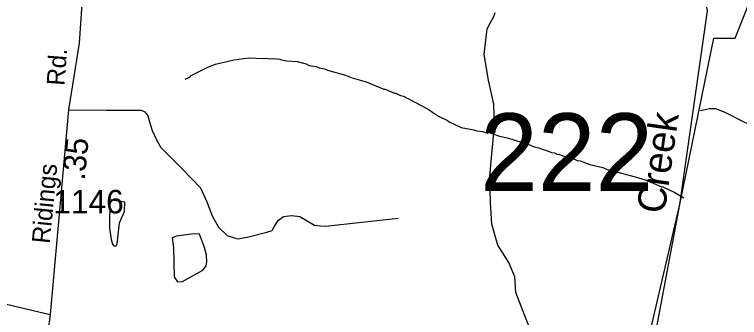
# Model space of a CAD drawing. Extents: x 1547597 to 1699558, y 810033 to 920809.
# Drawn here: x 1593272 to 1597107, y 849677 to 851280 of the extents above; entities that cross this region are included whole.
import ezdxf

# ---------------------------------------------------------------- set-up
doc = ezdxf.new("R2010")
doc.units = 0
for name, color, linetype in [('Exist Boundary Political City Limit New', 7, 'Continuous'), ('Exist Hydrographic Creek Single Shore', 7, 'Continuous'), ('Exist Hydrographic Creek Single Shore Label', 7, 'Continuous'), ('Exist Hydrographic Misc Water Feature', 7, 'Continuous'), ('Exist Road Non-System Type 51', 7, 'Continuous'), ('Exist Road Secondary Mileage Hundredths English Label', 7, 'Continuous'), ('Exist Road Secondary Structure Standard Bridge Number Label', 7, 'Continuous'), ('Exist Road Secondary Type 51 Attributed', 7, 'Continuous'), ('Exist Road Secondary Type 51 Label', 7, 'Continuous'), ('Exist Road Secondary Type 51 Number Label', 7, 'Continuous'), ('Map Preparation Boundary City Limit Buffer Line', 7, 'Continuous')]:
    doc.layers.add(name, color=color, linetype=linetype)

msp = doc.modelspace()

# ---------------------------------------------------------------- linework, layer by layer
at = {"layer": 'Exist Boundary Political City Limit New'}
msp.add_lwpolyline([(1598966.2, 848889), (1598696.7, 848933.6), (1598735.8, 849260.4), (1597051.5, 849266), (1596744.3, 849248.9), (1596741.6, 849203.1), (1596587.6, 849194.5), (1596790.6, 850274.8), (1596971.2, 851155.7), (1597083.9, 851155.7), (1597552.8, 852338.7), (1599010.8, 852311.7), (1599004, 852951.6), (1598440.1, 852963.6), (1598441.2, 853000.9), (1596057.5, 853006.4)], dxfattribs=at)
at = {"layer": 'Exist Hydrographic Creek Single Shore'}
msp.add_lwpolyline([(1596046.6, 845099.9), (1596080.6, 845132.1), (1596313.7, 846972.2), (1596353.6, 847447.5), (1596482.6, 848403.4), (1596506.7, 848509.8), (1596490.6, 848987.5), (1596790.6, 850274.8), (1596937.6, 851299.3), (1596914.7, 851431.1), (1596841.7, 851593.5), (1596439.7, 852113.7), (1596103.5, 852639.6), (1596042.6, 852962.1), (1596037.7, 853211.7), (1596005.6, 853287.9)], dxfattribs=at)
at = {"layer": 'Exist Hydrographic Misc Water Feature'}
for points in [[(1594174.9, 850937.4), (1594199, 850949.1), (1594207.1, 850957), (1594231.2, 850970.7), (1594295.6, 851001.8), (1594335.8, 851017.2), (1594432.1, 851039.9), (1594512.2, 851050.7), (1594588.1, 851047.7), (1594604.1, 851049.4), (1594620, 851045.2), (1594644, 851046.9), (1594676, 851044.4), (1594683.9, 851040.3), (1594711.9, 851036), (1594767.8, 851031.1), (1594815.5, 851018.5), (1594831.4, 851010.3), (1594867.3, 851005.8), (1594883.2, 850997.6), (1594911.2, 850993.2), (1594927.1, 850985), (1595022.6, 850959.6), (1595058.4, 850945.1), (1595132.1, 850924.1), (1595225.5, 850884.8), (1595233.5, 850884.7), (1595281.2, 850864), (1595289.2, 850863.9), (1595313, 850851.6), (1595329, 850847.4), (1595456, 850781.7), (1595515.4, 850742.8), (1595563.1, 850720.1), (1595571, 850712), (1595634.5, 850683.2), (1595702.3, 850670.2), (1595718.2, 850664), (1595748.2, 850661.6), (1595774.1, 850653.2), (1595782.1, 850655.1), (1595837.7, 850636.3), (1595879.7, 850627.8), (1595957.3, 850602.7), (1595973.2, 850594.4), (1595997.1, 850590.1), (1596020.9, 850579.8), (1596044.8, 850575.5), (1596068.7, 850565.1), (1596082.7, 850562.9), (1596112.5, 850550.5), (1596128.4, 850548.3), (1596144.3, 850540.1), (1596150.3, 850542), (1596172.2, 850531.7), (1596229.9, 850516.9), (1596247.8, 850508.6), (1596263.7, 850506.4), (1596315.5, 850485.7), (1596383.2, 850470.7), (1596407.1, 850460.4), (1596456.9, 850449.7), (1596462.8, 850445.7), (1596566.4, 850418.2), (1596618.2, 850401.5), (1596693.6, 850368.5), (1596701.6, 850368.3), (1596765.2, 850337.5), (1596812, 850310.5)], [(1597272, 850664.5), (1597217.5, 850677.1), (1597138, 850706.2), (1597034.8, 850759.6), (1596995, 850776.2), (1596979.2, 850780.4), (1596947.2, 850780.8), (1596899.8, 850769.7)], [(1593853.7, 850237.9), (1593855, 850286.6), (1593775.7, 850299.8), (1593774.8, 850149.6), (1593783.8, 850089), (1593790.1, 850064.9), (1593797.2, 850057), (1593809.6, 850056.8), (1593815.5, 850065.9), (1593827.1, 850177), (1593853.7, 850237.9)], [(1594276.6, 850048), (1594250.5, 850118.2), (1594218.6, 850119.1), (1594128.5, 850107.3), (1594105.6, 850099.1), (1594112.7, 850045.4), (1594116.1, 849891.6), (1594134.9, 849865.1), (1594161.1, 849868.1), (1594269.1, 849926.7), (1594286.1, 849950.6), (1594289.2, 849971.8), (1594287.2, 850006.5), (1594276.6, 850048)]]:
    msp.add_lwpolyline(points, dxfattribs=at)
at = {"layer": 'Exist Road Non-System Type 51'}
msp.add_line((1593557.3, 850775.1), (1593758.3, 850773.5), dxfattribs=at)
for points in [[(1596118, 849348.6), (1596087.6, 849427.3), (1596012.5, 849582.5), (1595963.1, 849709.4), (1595922.9, 849810), (1595918.4, 849892.2), (1595885.9, 849968.7), (1595827.7, 850059.7), (1595797.7, 850170.2), (1595789.9, 850286.2), (1595786.4, 850422.3), (1595796.7, 850542), (1595811.5, 850689.8), (1595807.6, 850805.7), (1595780, 850932.2), (1595756.5, 851068.5), (1595766.2, 851160.4), (1595773, 851202.3), (1595783.2, 851226.3), (1595797.9, 851253.8), (1595808, 851270.5), (1595813.8, 851290.8)], [(1593758.3, 850773.5), (1593848, 850773.9), (1593941.9, 850773.9), (1593961.6, 850765.2), (1593976.9, 850743.3), (1593985.6, 850712.7), (1594000.9, 850666.8), (1594025, 850614.3), (1594046.8, 850577.1), (1594158.3, 850463.4), (1594256.6, 850362.9), (1594289.4, 850288.5), (1594317.8, 850214.2), (1594350.6, 850155.2), (1594396.4, 850111.4), (1594453.3, 850093.9), (1594503.5, 850102.7), (1594606.2, 850128.9), (1594634.6, 850137.7), (1594647.7, 850159.5), (1594667.4, 850190.1), (1594695.8, 850212), (1594737.3, 850216.4), (1594781, 850212), (1594859.7, 850166.1), (1594890.3, 850161.7), (1594916.5, 850159.5), (1595301.1, 850203.3)]]:
    msp.add_lwpolyline(points, dxfattribs=at)
at = {"layer": 'Exist Road Secondary Type 51 Attributed'}
for points in [[(1593648, 851597.5), (1593633.5, 851415.4), (1593614.5, 851129), (1593557.3, 850775.1), (1593461.3, 849692.6)], [(1591279.6, 850524.1), (1591452.6, 850482.1), (1591563.8, 850463.3), (1591686.6, 850453.2), (1591739.8, 850450.2), (1591787.5, 850435.5), (1591831.4, 850418.8), (1591851.2, 850408.6), (1591876.9, 850392.2), (1591894.7, 850369.9), (1591912.3, 850341.7), (1591923.8, 850303.4), (1591929.3, 850271.3), (1591932.4, 850215.4), (1591939.8, 850169.2), (1591941.2, 850127), (1591969.1, 850090.4), (1591972.3, 850084.8), (1591986.7, 850073.2), (1592014.3, 850054.5), (1592634.5, 849887.4), (1593070.6, 849783.9), (1593461.3, 849692.6)], [(1593461.3, 849692.6), (1593429.3, 849449.4), (1593430.9, 849427.4), (1593443.9, 849402.3), (1593471.5, 849390.6), (1593495.5, 849386.3), (1593743.3, 849385), (1593838.2, 849386.6), (1594030.3, 849378.3), (1594208.5, 849369.8), (1594471.7, 849335), (1594736.6, 849292.2), (1594837.8, 849279.1)]]:
    msp.add_lwpolyline(points, dxfattribs=at)
at = {"layer": 'Map Preparation Boundary City Limit Buffer Line'}
msp.add_lwpolyline([(1598966.2, 848889), (1598696.7, 848933.6), (1598735.8, 849260.4), (1597051.5, 849266), (1596744.3, 849248.9), (1596741.6, 849203.1), (1596587.6, 849194.5), (1596790.6, 850274.8), (1596971.2, 851155.7), (1597083.9, 851155.7), (1597552.8, 852338.7), (1599010.8, 852311.7), (1599004, 852951.6), (1598440.1, 852963.6), (1598441.2, 853000.9), (1596057.5, 853006.4)], dxfattribs=at)

# ---------------------------------------------------------------- texts
at = {"layer": 'Exist Hydrographic Creek Single Shore Label'}
msp.add_text('Creek', height=150, rotation=81.8334, dxfattribs=at).set_placement((1596710, 850221.3))
at = {"layer": 'Exist Road Secondary Mileage Hundredths English Label'}
msp.add_text('.35', height=120, rotation=84.4124, dxfattribs=at).set_placement((1593643.2, 850400.5))
at = {"layer": 'Exist Road Secondary Structure Standard Bridge Number Label'}
msp.add_text('222', height=410.1, dxfattribs=at).set_placement((1595735.5, 850347.2))
at = {"layer": 'Exist Road Secondary Type 51 Label'}
for s, rotation, p in [('Rd.', 85.844, (1593536.6, 850901.6)), ('Ridings', 84.4124, (1593458, 850065))]:
    msp.add_text(s, height=95, rotation=rotation, dxfattribs=at).set_placement(p)
at = {"layer": 'Exist Road Secondary Type 51 Number Label'}
msp.add_text('1146', height=125, dxfattribs=at).set_placement((1593477.9, 850227.4))

doc.saveas('drawing.dxf')
